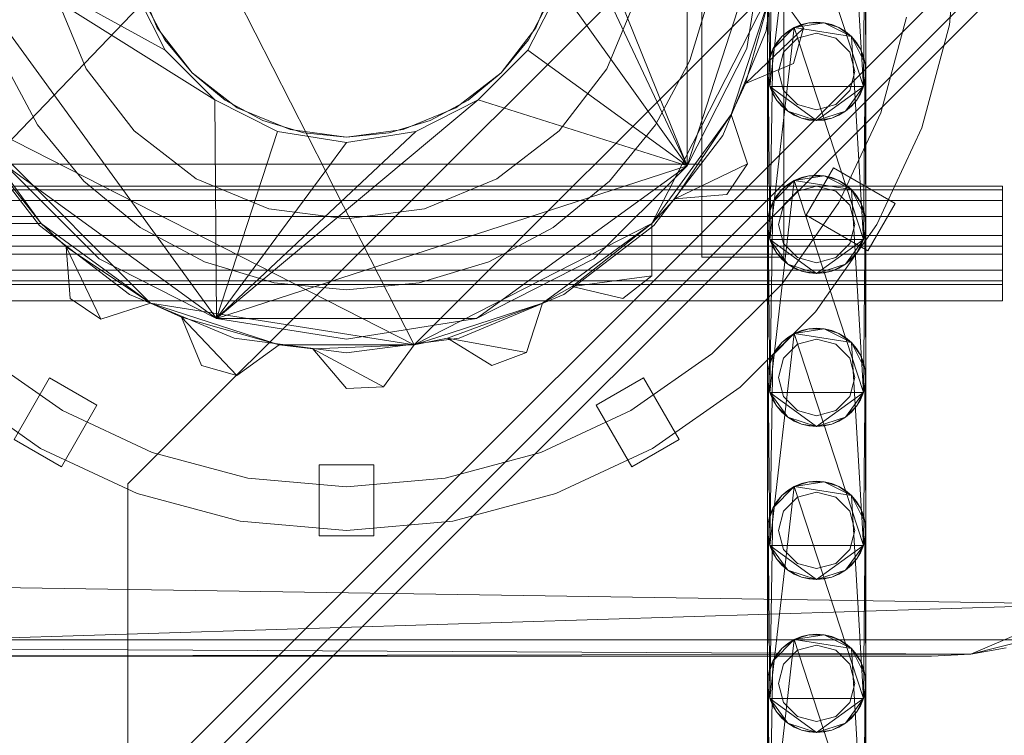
# Model space of a CAD drawing. Header units: millimetres. Extents: x -4395 to 65662, y -65530 to 6847.
# Tile 1027 of 1034: x 59951 to 60131, y 2617 to 2748. Entities that reach past the tile are written whole.
import ezdxf

# ---------------------------------------------------------------- set-up
doc = ezdxf.new("R2010")
doc.units = ezdxf.units.MM
doc.layers.add('lateral_secador', color=7, linetype='Continuous', lineweight=0)

msp = doc.modelspace()

# ---------------------------------------------------------------- linework, layer by layer
at = {"layer": 'lateral_secador'}
for p, q in [((59971.134, 2663), (60211.134, 2903)), ((59872.214, 2645.18), (60118.134, 2901.5)), ((60211.134, 2844), (59971.134, 2604)), ((60211.134, 2838), (59971.134, 2598)), ((60211.134, 2834), (59971.134, 2594)), ((60023.491, 2688.473), (59955.273, 2822.361)), ((60073.429, 2811.76), (60073.429, 2721.24)), ((60076.134, 2790.5), (60076.134, 2704.5)), ((60091.134, 2704.5), (60091.134, 2790.5)), ((60050.128, 2779.17), (60073.429, 2721.24)), ((60088.575, 2735.719), (60093.048, 2774.519)), ((60093.048, 2774.519), (60105.692, 2735.719)), ((60103.497, 2772.864), (60105.692, 2735.719)), ((60088.575, 2735.719), (60089.114, 2770.586)), ((60088.134, 2738.5), (60088.245, 2767.908)), ((60088.575, 2735.719), (60088.245, 2767.908)), ((60106.023, 2767.908), (60105.692, 2735.719)), ((60106.023, 2767.908), (60106.134, 2738.5)), ((59934.134, 2766.5), (59977.964, 2742.401)), ((59987.339, 2693.269), (59934.134, 2766.5)), ((59934.134, 2766.5), (59987.034, 2733.33)), ((60073.429, 2721.24), (60052.134, 2766.5)), ((60088.134, 2766.5), (60073.429, 2721.24)), ((60084.364, 2742.706), (60088.134, 2766.5)), ((60087.925, 2745.924), (60090.634, 2766.5)), ((60088.134, 2766.5), (60088.134, 2738.5)), ((60106.134, 2738.5), (60106.134, 2766.5)), ((60121.432, 2747.051), (60123.134, 2766.5)), ((59972.497, 2756.147), (59976.493, 2746.5)), ((60045.775, 2746.5), (60049.771, 2756.147)), ((59977.964, 2742.401), (59972.14, 2753.83)), ((60089.161, 2754.142), (60023.491, 2688.473)), ((60050.128, 2753.83), (60044.304, 2742.401)), ((60073.429, 2721.24), (60050.128, 2753.83)), ((60089.161, 2754.142), (60066.995, 2710.639)), ((60073.958, 2740.478), (60077.827, 2753.234)), ((60089.161, 2754.142), (60081.523, 2730.635)), ((60089.161, 2754.142), (60084.12, 2736.268)), ((60094.757, 2746.424), (60089.161, 2754.142)), ((59958.008, 2752.265), (59963.502, 2739)), ((59974.179, 2751.193), (59977.875, 2744.277)), ((60044.393, 2744.277), (60048.089, 2751.193)), ((60058.765, 2739), (60064.26, 2752.265)), ((60093.048, 2746.519), (60095.726, 2747.389)), ((60093.048, 2746.519), (60098.542, 2747.389)), ((60095.726, 2747.389), (60094.353, 2747.06)), ((60097.134, 2747.5), (60095.726, 2747.389)), ((60095.726, 2747.389), (60098.542, 2747.389)), ((60098.542, 2747.389), (60097.134, 2747.5)), ((60098.542, 2747.389), (60101.22, 2746.519)), ((60099.915, 2747.06), (60098.542, 2747.389)), ((60098.542, 2747.389), (60103.497, 2744.864)), ((60108.862, 2730.93), (60113.554, 2748.441)), ((59976.493, 2746.5), (59982.85, 2738.216)), ((60039.418, 2738.216), (60045.775, 2746.5)), ((60079.983, 2726.75), (60087.925, 2745.924)), ((60094.757, 2746.424), (60084.12, 2736.268)), ((60088.575, 2707.719), (60093.048, 2746.519)), ((60089.114, 2742.586), (60093.048, 2746.519)), ((60090.771, 2744.864), (60093.048, 2746.519)), ((60091.843, 2745.781), (60090.771, 2744.864)), ((60093.048, 2746.519), (60091.843, 2745.781)), ((60092.925, 2739.925), (60094.757, 2746.424)), ((60094.353, 2747.06), (60093.048, 2746.519)), ((60093.048, 2746.519), (60103.497, 2744.864)), ((60093.048, 2746.519), (60105.692, 2707.719)), ((60097.134, 2745.5), (60093.634, 2744.562)), ((60100.634, 2744.562), (60097.134, 2745.5)), ((60101.22, 2746.519), (60099.915, 2747.06)), ((60101.22, 2746.519), (60103.497, 2744.864)), ((60102.425, 2745.781), (60101.22, 2746.519)), ((60103.497, 2744.864), (60102.425, 2745.781)), ((60116.379, 2728.194), (60121.432, 2747.051)), ((59977.875, 2744.277), (59982.85, 2738.216)), ((60039.418, 2738.216), (60044.393, 2744.277)), ((60089.114, 2742.586), (60090.771, 2744.864)), ((60089.853, 2743.79), (60089.114, 2742.586)), ((60090.771, 2744.864), (60089.853, 2743.79)), ((60093.634, 2744.562), (60091.072, 2742)), ((60103.196, 2742), (60100.634, 2744.562)), ((60103.497, 2744.864), (60105.153, 2742.586)), ((60104.415, 2743.79), (60103.497, 2744.864)), ((60103.497, 2744.864), (60106.023, 2739.908)), ((60103.497, 2744.864), (60105.692, 2707.719)), ((60105.153, 2742.586), (60104.415, 2743.79)), ((59987.034, 2733.33), (59977.964, 2742.401)), ((60044.304, 2742.401), (60035.233, 2733.33)), ((60073.429, 2721.24), (60044.304, 2742.401)), ((60073.429, 2721.24), (60084.364, 2742.706)), ((60088.245, 2739.908), (60089.114, 2742.586)), ((60089.114, 2742.586), (60088.575, 2741.281)), ((60088.575, 2707.719), (60089.114, 2742.586)), ((60091.072, 2742), (60090.134, 2738.5)), ((60104.134, 2738.5), (60103.196, 2742)), ((60105.153, 2742.586), (60106.023, 2739.908)), ((60105.692, 2741.281), (60105.153, 2742.586)), ((59948.31, 2740.478), (59954.594, 2728.721)), ((60067.674, 2728.721), (60073.958, 2740.478)), ((60088.575, 2741.281), (60088.245, 2739.908)), ((60106.023, 2739.908), (60105.692, 2741.281)), ((59963.502, 2739), (59972.243, 2727.609)), ((60050.025, 2727.609), (60058.765, 2739)), ((60084.12, 2736.268), (60092.925, 2739.925)), ((60088.134, 2710.5), (60088.245, 2739.908)), ((60088.245, 2739.908), (60088.134, 2738.5)), ((60088.134, 2738.5), (60088.134, 2710.5)), ((60088.575, 2735.719), (60088.134, 2738.5)), ((60088.134, 2738.5), (60088.245, 2737.092)), ((60088.575, 2707.719), (60088.245, 2739.908)), ((60090.134, 2738.5), (60091.072, 2735)), ((60103.196, 2735), (60104.134, 2738.5)), ((60106.023, 2739.908), (60105.692, 2707.719)), ((60106.134, 2738.5), (60105.692, 2735.719)), ((60106.023, 2739.908), (60106.134, 2710.5)), ((60106.134, 2738.5), (60106.023, 2739.908)), ((60106.023, 2737.092), (60106.134, 2738.5)), ((60106.134, 2710.5), (60106.134, 2738.5)), ((59982.85, 2738.216), (59988.911, 2733.241)), ((59982.85, 2738.216), (59991.134, 2731.859)), ((60031.134, 2731.859), (60039.418, 2738.216)), ((60033.357, 2733.241), (60039.418, 2738.216)), ((60088.245, 2737.092), (60088.575, 2735.719)), ((60105.692, 2735.719), (60106.023, 2737.092)), ((60081.523, 2730.635), (60084.12, 2736.268)), ((60089.853, 2733.21), (60088.575, 2735.719)), ((60088.575, 2735.719), (60089.114, 2734.414)), ((60091.843, 2731.219), (60088.575, 2735.719)), ((60097.134, 2729.5), (60088.575, 2735.719)), ((60105.692, 2735.719), (60088.575, 2735.719)), ((60091.072, 2735), (60093.634, 2732.438)), ((60105.692, 2735.719), (60097.134, 2729.5)), ((60100.634, 2732.438), (60103.196, 2735)), ((60105.692, 2735.719), (60102.425, 2731.219)), ((60105.692, 2735.719), (60104.415, 2733.21)), ((60105.153, 2734.414), (60105.692, 2735.719)), ((59987.339, 2693.269), (59987.034, 2733.33)), ((59998.464, 2727.507), (59987.034, 2733.33)), ((59987.339, 2693.269), (60035.233, 2733.33)), ((59988.911, 2733.241), (59995.827, 2729.545)), ((60035.233, 2733.33), (60023.804, 2727.507)), ((60026.441, 2729.545), (60033.357, 2733.241)), ((60073.429, 2721.24), (60035.233, 2733.33)), ((60089.114, 2734.414), (60089.853, 2733.21)), ((60091.843, 2731.219), (60089.853, 2733.21)), ((60089.853, 2733.21), (60090.771, 2732.136)), ((60104.415, 2733.21), (60102.425, 2731.219)), ((60103.497, 2732.136), (60104.415, 2733.21)), ((60104.415, 2733.21), (60105.153, 2734.414)), ((59991.134, 2731.859), (60000.781, 2727.863)), ((60021.487, 2727.863), (60031.134, 2731.859)), ((60090.771, 2732.136), (60091.843, 2731.219)), ((60094.353, 2729.94), (60091.843, 2731.219)), ((60091.843, 2731.219), (60093.048, 2730.481)), ((60097.134, 2729.5), (60091.843, 2731.219)), ((60093.634, 2732.438), (60097.134, 2731.5)), ((60097.134, 2731.5), (60100.634, 2732.438)), ((60102.425, 2731.219), (60097.134, 2729.5)), ((60102.425, 2731.219), (60099.915, 2729.94)), ((60101.22, 2730.481), (60102.425, 2731.219)), ((60102.425, 2731.219), (60103.497, 2732.136)), ((59955.273, 2710.639), (59940.745, 2730.635)), ((59975.269, 2696.111), (59940.745, 2730.635)), ((60023.491, 2688.473), (59940.745, 2730.635)), ((59995.827, 2729.545), (60003.33, 2727.269)), ((60018.937, 2727.269), (60026.441, 2729.545)), ((60081.523, 2730.635), (60066.995, 2710.639)), ((60081.523, 2730.635), (60071.206, 2715.194)), ((60084.46, 2721.565), (60081.523, 2730.635)), ((60093.048, 2730.481), (60094.353, 2729.94)), ((60097.134, 2729.5), (60094.353, 2729.94)), ((60094.353, 2729.94), (60095.726, 2729.611)), ((60095.726, 2729.611), (60097.134, 2729.5)), ((60099.915, 2729.94), (60097.134, 2729.5)), ((60097.134, 2729.5), (60098.542, 2729.611)), ((60098.542, 2729.611), (60099.915, 2729.94)), ((60099.915, 2729.94), (60101.22, 2730.481)), ((60101.201, 2714.5), (60108.862, 2730.93)), ((59954.594, 2728.721), (59963.051, 2718.417)), ((59972.243, 2727.609), (59983.634, 2718.869)), ((59987.339, 2693.269), (59998.464, 2727.507)), ((59987.339, 2693.269), (60023.804, 2727.507)), ((60011.134, 2725.5), (59998.464, 2727.507)), ((60000.781, 2727.863), (60011.134, 2726.5)), ((60011.134, 2726.5), (60021.487, 2727.863)), ((60023.804, 2727.507), (60011.134, 2725.5)), ((60038.634, 2718.869), (60050.025, 2727.609)), ((60059.217, 2718.417), (60067.674, 2728.721)), ((60108.129, 2710.5), (60116.379, 2728.194)), ((59942.285, 2726.75), (59954.919, 2710.285)), ((60003.33, 2727.269), (60011.134, 2726.5)), ((60011.134, 2726.5), (60018.937, 2727.269)), ((60067.349, 2710.285), (60079.983, 2726.75)), ((59955.273, 2710.639), (59943.775, 2725.223)), ((59987.339, 2693.269), (60011.134, 2725.5)), ((59946.134, 2721.5), (60076.134, 2721.5)), ((59987.339, 2693.269), (59948.839, 2721.24)), ((59948.839, 2721.24), (59965.874, 2704.206)), ((60073.429, 2721.24), (59987.339, 2693.269)), ((60073.429, 2721.24), (60034.929, 2693.269)), ((60056.394, 2704.206), (60073.429, 2721.24)), ((60084.46, 2721.565), (60071.206, 2715.194)), ((60076.134, 2706.5), (60076.134, 2721.5)), ((60080.71, 2715.95), (60084.46, 2721.565)), ((60100.236, 2720.83), (60095.236, 2712.17)), ((60100.236, 2720.83), (60111.495, 2714.33)), ((59983.634, 2718.869), (59996.899, 2713.374)), ((60025.369, 2713.374), (60038.634, 2718.869)), ((60088.575, 2679.719), (60093.048, 2718.519)), ((60089.114, 2714.586), (60093.048, 2718.519)), ((60090.771, 2716.864), (60093.048, 2718.519)), ((60093.048, 2718.519), (60091.843, 2717.781)), ((60093.048, 2718.519), (60095.726, 2719.389)), ((60093.048, 2718.519), (60098.542, 2719.389)), ((60094.353, 2719.06), (60093.048, 2718.519)), ((60093.048, 2718.519), (60103.497, 2716.864)), ((60093.048, 2718.519), (60105.692, 2679.719)), ((60095.726, 2719.389), (60094.353, 2719.06)), ((60097.134, 2719.5), (60095.726, 2719.389)), ((60095.726, 2719.389), (60098.542, 2719.389)), ((60098.542, 2719.389), (60097.134, 2719.5)), ((60098.542, 2719.389), (60101.22, 2718.519)), ((60099.915, 2719.06), (60098.542, 2719.389)), ((60098.542, 2719.389), (60103.497, 2716.864)), ((60101.22, 2718.519), (60099.915, 2719.06)), ((60101.22, 2718.519), (60103.497, 2716.864)), ((60102.425, 2717.781), (60101.22, 2718.519)), ((59881.134, 2717.5), (60131.134, 2717.5)), ((59881.134, 2716.815), (60131.134, 2716.815)), ((59963.051, 2718.417), (59973.355, 2709.96)), ((60048.913, 2709.96), (60059.217, 2718.417)), ((60089.114, 2714.586), (60090.771, 2716.864)), ((60090.771, 2716.864), (60089.853, 2715.79)), ((60091.843, 2717.781), (60090.771, 2716.864)), ((60097.134, 2717.5), (60093.634, 2716.562)), ((60100.634, 2716.562), (60097.134, 2717.5)), ((60103.497, 2716.864), (60102.425, 2717.781)), ((60103.497, 2716.864), (60105.153, 2714.586)), ((60104.415, 2715.79), (60103.497, 2716.864)), ((60103.497, 2716.864), (60106.023, 2711.908)), ((60103.497, 2716.864), (60105.692, 2679.719)), ((60131.134, 2716.815), (60131.134, 2717.5)), ((60131.134, 2714.864), (60131.134, 2716.815)), ((60066.995, 2710.639), (60071.206, 2715.194)), ((60071.206, 2715.194), (60080.71, 2715.95)), ((60089.853, 2715.79), (60089.114, 2714.586)), ((60093.634, 2716.562), (60091.072, 2714)), ((60103.196, 2714), (60100.634, 2716.562)), ((60105.153, 2714.586), (60104.415, 2715.79)), ((59881.134, 2714.864), (60131.134, 2714.864)), ((59996.899, 2713.374), (60011.134, 2711.5)), ((60011.134, 2711.5), (60025.369, 2713.374)), ((60088.245, 2711.908), (60089.114, 2714.586)), ((60088.575, 2713.281), (60088.245, 2711.908)), ((60089.114, 2714.586), (60088.575, 2713.281)), ((60088.575, 2679.719), (60089.114, 2714.586)), ((60091.072, 2714), (60090.134, 2710.5)), ((60090.802, 2699.65), (60101.201, 2714.5)), ((60104.134, 2710.5), (60103.196, 2714)), ((60105.153, 2714.586), (60106.023, 2711.908)), ((60105.692, 2713.281), (60105.153, 2714.586)), ((60106.023, 2711.908), (60105.692, 2713.281)), ((60106.495, 2705.67), (60111.495, 2714.33)), ((60131.134, 2711.944), (60131.134, 2714.864)), ((59881.134, 2711.944), (60131.134, 2711.944)), ((60088.134, 2682.5), (60088.245, 2711.908)), ((60088.245, 2711.908), (60088.134, 2710.5)), ((60088.575, 2679.719), (60088.245, 2711.908)), ((60095.236, 2712.17), (60106.495, 2705.67)), ((60106.023, 2711.908), (60105.692, 2679.719)), ((60106.023, 2711.908), (60106.134, 2682.5)), ((60106.134, 2710.5), (60106.023, 2711.908)), ((60131.134, 2708.5), (60131.134, 2711.944)), ((59945.739, 2710.647), (59955.273, 2710.639)), ((59954.919, 2710.285), (59971.384, 2697.651)), ((59975.269, 2696.111), (59955.273, 2710.639)), ((59955.273, 2710.639), (59959.827, 2706.428)), ((59973.355, 2709.96), (59985.111, 2703.676)), ((60066.995, 2710.639), (60023.491, 2688.473)), ((60037.156, 2703.676), (60048.913, 2709.96)), ((60066.995, 2710.639), (60046.999, 2696.111)), ((60050.884, 2697.651), (60067.349, 2710.285)), ((60066.995, 2710.639), (60052.411, 2699.141)), ((60066.985, 2701.105), (60066.995, 2710.639)), ((60088.134, 2710.5), (60088.134, 2682.5)), ((60088.575, 2707.719), (60088.134, 2710.5)), ((60088.134, 2710.5), (60088.245, 2709.092)), ((60090.134, 2710.5), (60091.072, 2707)), ((60096.931, 2694.508), (60108.129, 2710.5)), ((60103.196, 2707), (60104.134, 2710.5)), ((60106.134, 2710.5), (60105.692, 2707.719)), ((60106.023, 2709.092), (60106.134, 2710.5)), ((60106.134, 2682.5), (60106.134, 2710.5)), ((60131.134, 2708.5), (59881.134, 2708.5)), ((60088.245, 2709.092), (60088.575, 2707.719)), ((60089.853, 2705.21), (60088.575, 2707.719)), ((60088.575, 2707.719), (60089.114, 2706.414)), ((60091.843, 2703.219), (60088.575, 2707.719)), ((60097.134, 2701.5), (60088.575, 2707.719)), ((60105.692, 2707.719), (60088.575, 2707.719)), ((60105.692, 2707.719), (60097.134, 2701.5)), ((60105.692, 2707.719), (60102.425, 2703.219)), ((60105.692, 2707.719), (60104.415, 2705.21)), ((60105.153, 2706.414), (60105.692, 2707.719)), ((60105.692, 2707.719), (60106.023, 2709.092)), ((60131.134, 2708.5), (60131.134, 2705.056)), ((59901.134, 2706.5), (60131.134, 2706.5)), ((59946.134, 2706.5), (60076.134, 2706.5)), ((59966.198, 2693.173), (59959.827, 2706.428)), ((59959.827, 2706.428), (59960.585, 2696.925)), ((59975.269, 2696.111), (59959.827, 2706.428)), ((60089.114, 2706.414), (60089.853, 2705.21)), ((60091.072, 2707), (60093.634, 2704.438)), ((60100.634, 2704.438), (60103.196, 2707)), ((60104.415, 2705.21), (60105.153, 2706.414)), ((60131.134, 2696.5), (60131.134, 2706.5)), ((59881.134, 2705.056), (60131.134, 2705.056)), ((59965.874, 2704.206), (59987.339, 2693.269)), ((60034.929, 2693.269), (60056.394, 2704.206)), ((60076.134, 2704.5), (60091.134, 2704.5)), ((60091.843, 2703.219), (60089.853, 2705.21)), ((60089.853, 2705.21), (60090.771, 2704.136)), ((60090.771, 2704.136), (60091.843, 2703.219)), ((60093.634, 2704.438), (60097.134, 2703.5)), ((60097.134, 2703.5), (60100.634, 2704.438)), ((60104.415, 2705.21), (60102.425, 2703.219)), ((60102.425, 2703.219), (60103.497, 2704.136)), ((60103.497, 2704.136), (60104.415, 2705.21)), ((60131.134, 2705.056), (60131.134, 2702.136)), ((59985.111, 2703.676), (59997.868, 2699.807)), ((60024.4, 2699.807), (60037.156, 2703.676)), ((60094.353, 2701.94), (60091.843, 2703.219)), ((60091.843, 2703.219), (60093.048, 2702.481)), ((60097.134, 2701.5), (60091.843, 2703.219)), ((60093.048, 2702.481), (60094.353, 2701.94)), ((60102.425, 2703.219), (60097.134, 2701.5)), ((60102.425, 2703.219), (60099.915, 2701.94)), ((60099.915, 2701.94), (60101.22, 2702.481)), ((60101.22, 2702.481), (60102.425, 2703.219)), ((59881.134, 2702.136), (60131.134, 2702.136)), ((60066.985, 2701.105), (60052.411, 2699.141)), ((60061.683, 2696.925), (60066.985, 2701.105)), ((60097.134, 2701.5), (60094.353, 2701.94)), ((60094.353, 2701.94), (60095.726, 2701.611)), ((60095.726, 2701.611), (60097.134, 2701.5)), ((60099.915, 2701.94), (60097.134, 2701.5)), ((60097.134, 2701.5), (60098.542, 2701.611)), ((60098.542, 2701.611), (60099.915, 2701.94)), ((60131.134, 2702.136), (60131.134, 2700.185)), ((59881.134, 2700.185), (60131.134, 2700.185)), ((59881.134, 2699.5), (60131.134, 2699.5)), ((59997.868, 2699.807), (60011.134, 2698.5)), ((60011.134, 2698.5), (60024.4, 2699.807)), ((60046.999, 2696.111), (60052.411, 2699.141)), ((60052.411, 2699.141), (60061.683, 2696.925)), ((60077.984, 2686.831), (60090.802, 2699.65)), ((60131.134, 2700.185), (60131.134, 2699.5)), ((59960.585, 2696.925), (59966.198, 2693.173)), ((59971.384, 2697.651), (59990.558, 2689.709)), ((60031.71, 2689.709), (60050.884, 2697.651)), ((59901.134, 2696.5), (60131.134, 2696.5)), ((59966.198, 2693.173), (59975.269, 2696.111)), ((59998.776, 2688.473), (59975.269, 2696.111)), ((59975.269, 2696.111), (59980.901, 2693.513)), ((60023.491, 2688.473), (59975.269, 2696.111)), ((60046.999, 2696.111), (60023.491, 2688.473)), ((60046.999, 2696.111), (60029.575, 2689.683)), ((60044.044, 2687.046), (60046.999, 2696.111)), ((59991.058, 2682.876), (59980.901, 2693.513)), ((59980.901, 2693.513), (59984.558, 2684.709)), ((59998.776, 2688.473), (59980.901, 2693.513)), ((60034.929, 2693.269), (59987.339, 2693.269)), ((59987.339, 2693.269), (60011.134, 2689.5)), ((60011.134, 2689.5), (60034.929, 2693.269)), ((60083.126, 2680.703), (60096.931, 2694.508)), ((60097.134, 2691.5), (60095.726, 2691.389)), ((60098.542, 2691.389), (60097.134, 2691.5)), ((59990.558, 2689.709), (60011.134, 2687)), ((60011.134, 2687), (60031.71, 2689.709)), ((60023.491, 2688.473), (60029.575, 2689.683)), ((60044.044, 2687.046), (60029.575, 2689.683)), ((60029.575, 2689.683), (60037.71, 2684.709)), ((60088.575, 2651.719), (60093.048, 2690.519)), ((60089.114, 2686.586), (60093.048, 2690.519)), ((60090.771, 2688.864), (60093.048, 2690.519)), ((60091.843, 2689.781), (60090.771, 2688.864)), ((60093.048, 2690.519), (60091.843, 2689.781)), ((60093.048, 2690.519), (60095.726, 2691.389)), ((60093.048, 2690.519), (60098.542, 2691.389)), ((60094.353, 2691.06), (60093.048, 2690.519)), ((60093.048, 2690.519), (60103.497, 2688.864)), ((60093.048, 2690.519), (60105.692, 2651.719)), ((60095.726, 2691.389), (60094.353, 2691.06)), ((60095.726, 2691.389), (60098.542, 2691.389)), ((60098.542, 2691.389), (60101.22, 2690.519)), ((60099.915, 2691.06), (60098.542, 2691.389)), ((60098.542, 2691.389), (60103.497, 2688.864)), ((60101.22, 2690.519), (60099.915, 2691.06)), ((60101.22, 2690.519), (60103.497, 2688.864)), ((60102.425, 2689.781), (60101.22, 2690.519)), ((60103.497, 2688.864), (60102.425, 2689.781)), ((59991.058, 2682.876), (59998.776, 2688.473)), ((60023.491, 2688.473), (59998.776, 2688.473)), ((59998.776, 2688.473), (60004.935, 2687.744)), ((60023.491, 2688.473), (60004.935, 2687.744)), ((60017.882, 2680.765), (60023.491, 2688.473)), ((60089.114, 2686.586), (60090.771, 2688.864)), ((60090.771, 2688.864), (60089.853, 2687.79)), ((60093.634, 2688.562), (60091.072, 2686)), ((60097.134, 2689.5), (60093.634, 2688.562)), ((60100.634, 2688.562), (60097.134, 2689.5)), ((60103.196, 2686), (60100.634, 2688.562)), ((60103.497, 2688.864), (60105.153, 2686.586)), ((60104.415, 2687.79), (60103.497, 2688.864)), ((60103.497, 2688.864), (60106.023, 2683.908)), ((60103.497, 2688.864), (60105.692, 2651.719)), ((59944.284, 2686.831), (59959.134, 2676.433)), ((60017.882, 2680.765), (60004.935, 2687.744)), ((60004.935, 2687.744), (60011.134, 2680.5)), ((60037.71, 2684.709), (60044.044, 2687.046)), ((60063.134, 2676.433), (60077.984, 2686.831)), ((60088.245, 2683.908), (60089.114, 2686.586)), ((60089.114, 2686.586), (60088.575, 2685.281)), ((60088.575, 2651.719), (60089.114, 2686.586)), ((60089.853, 2687.79), (60089.114, 2686.586)), ((60105.153, 2686.586), (60104.415, 2687.79)), ((60105.153, 2686.586), (60106.023, 2683.908)), ((60105.692, 2685.281), (60105.153, 2686.586)), ((59984.558, 2684.709), (59991.058, 2682.876)), ((60088.575, 2685.281), (60088.245, 2683.908)), ((60091.072, 2686), (60090.134, 2682.5)), ((60104.134, 2682.5), (60103.196, 2686)), ((60106.023, 2683.908), (60105.692, 2685.281)), ((60088.134, 2654.5), (60088.245, 2683.908)), ((60088.245, 2683.908), (60088.134, 2682.5)), ((60088.134, 2682.5), (60088.134, 2654.5)), ((60088.575, 2679.719), (60088.134, 2682.5)), ((60088.134, 2682.5), (60088.245, 2681.092)), ((60088.575, 2651.719), (60088.245, 2683.908)), ((60090.134, 2682.5), (60091.072, 2679)), ((60103.196, 2679), (60104.134, 2682.5)), ((60106.023, 2683.908), (60105.692, 2651.719)), ((60106.134, 2682.5), (60105.692, 2679.719)), ((60106.023, 2683.908), (60106.134, 2654.5)), ((60106.134, 2682.5), (60106.023, 2683.908)), ((60106.023, 2681.092), (60106.134, 2682.5)), ((60106.134, 2654.5), (60106.134, 2682.5)), ((59939.142, 2680.703), (59955.134, 2669.505)), ((59956.804, 2682.397), (59950.304, 2671.139)), ((59965.464, 2677.397), (59956.804, 2682.397)), ((60011.134, 2680.5), (60017.882, 2680.765)), ((60065.464, 2682.397), (60056.804, 2677.397)), ((60065.464, 2682.397), (60071.964, 2671.139)), ((60067.134, 2669.505), (60083.126, 2680.703)), ((60088.245, 2681.092), (60088.575, 2679.719)), ((60105.692, 2679.719), (60106.023, 2681.092)), ((60089.853, 2677.21), (60088.575, 2679.719)), ((60088.575, 2679.719), (60089.114, 2678.414)), ((60091.843, 2675.219), (60088.575, 2679.719)), ((60097.134, 2673.5), (60088.575, 2679.719)), ((60105.692, 2679.719), (60088.575, 2679.719)), ((60091.072, 2679), (60093.634, 2676.438)), ((60105.692, 2679.719), (60097.134, 2673.5)), ((60100.634, 2676.438), (60103.196, 2679)), ((60105.692, 2679.719), (60102.425, 2675.219)), ((60105.692, 2679.719), (60104.415, 2677.21)), ((60105.153, 2678.414), (60105.692, 2679.719)), ((59965.464, 2677.397), (59958.964, 2666.139)), ((60056.804, 2677.397), (60063.304, 2666.139)), ((60089.114, 2678.414), (60089.853, 2677.21)), ((60091.843, 2675.219), (60089.853, 2677.21)), ((60089.853, 2677.21), (60090.771, 2676.136)), ((60104.415, 2677.21), (60102.425, 2675.219)), ((60103.497, 2676.136), (60104.415, 2677.21)), ((60104.415, 2677.21), (60105.153, 2678.414)), ((59959.134, 2676.433), (59975.564, 2668.772)), ((60046.704, 2668.772), (60063.134, 2676.433)), ((60090.771, 2676.136), (60091.843, 2675.219)), ((60093.634, 2676.438), (60097.134, 2675.5)), ((60097.134, 2675.5), (60100.634, 2676.438)), ((60102.425, 2675.219), (60103.497, 2676.136)), ((60094.353, 2673.94), (60091.843, 2675.219)), ((60091.843, 2675.219), (60093.048, 2674.481)), ((60097.134, 2673.5), (60091.843, 2675.219)), ((60093.048, 2674.481), (60094.353, 2673.94)), ((60097.134, 2673.5), (60094.353, 2673.94)), ((60094.353, 2673.94), (60095.726, 2673.611)), ((60095.726, 2673.611), (60097.134, 2673.5)), ((60102.425, 2675.219), (60097.134, 2673.5)), ((60099.915, 2673.94), (60097.134, 2673.5)), ((60097.134, 2673.5), (60098.542, 2673.611)), ((60098.542, 2673.611), (60099.915, 2673.94)), ((60102.425, 2675.219), (60099.915, 2673.94)), ((60099.915, 2673.94), (60101.22, 2674.481)), ((60101.22, 2674.481), (60102.425, 2675.219)), ((59950.304, 2671.139), (59958.964, 2666.139)), ((60063.304, 2666.139), (60071.964, 2671.139)), ((59955.134, 2669.505), (59972.828, 2661.254)), ((59975.564, 2668.772), (59993.074, 2664.08)), ((60029.193, 2664.08), (60046.704, 2668.772)), ((60049.44, 2661.254), (60067.134, 2669.505)), ((60006.134, 2666.5), (60006.134, 2653.5)), ((60016.134, 2666.5), (60006.134, 2666.5)), ((60016.134, 2666.5), (60016.134, 2653.5)), ((59971.134, 2594), (59971.134, 2663)), ((59993.074, 2664.08), (60011.134, 2662.5)), ((60011.134, 2662.5), (60029.193, 2664.08)), ((60093.048, 2662.519), (60095.726, 2663.389)), ((60093.048, 2662.519), (60098.542, 2663.389)), ((60094.353, 2663.06), (60093.048, 2662.519)), ((60095.726, 2663.389), (60094.353, 2663.06)), ((60097.134, 2663.5), (60095.726, 2663.389)), ((60095.726, 2663.389), (60098.542, 2663.389)), ((60098.542, 2663.389), (60097.134, 2663.5)), ((60098.542, 2663.389), (60101.22, 2662.519)), ((60099.915, 2663.06), (60098.542, 2663.389)), ((60098.542, 2663.389), (60103.497, 2660.864)), ((60101.22, 2662.519), (60099.915, 2663.06)), ((59972.828, 2661.254), (59991.685, 2656.202)), ((60030.582, 2656.202), (60049.44, 2661.254)), ((60088.575, 2623.719), (60093.048, 2662.519)), ((60089.114, 2658.586), (60093.048, 2662.519)), ((60089.114, 2658.586), (60090.771, 2660.864)), ((60090.771, 2660.864), (60089.853, 2659.79)), ((60090.771, 2660.864), (60093.048, 2662.519)), ((60091.843, 2661.781), (60090.771, 2660.864)), ((60093.048, 2662.519), (60091.843, 2661.781)), ((60093.048, 2662.519), (60103.497, 2660.864)), ((60093.048, 2662.519), (60105.692, 2623.719)), ((60097.134, 2661.5), (60093.634, 2660.562)), ((60100.634, 2660.562), (60097.134, 2661.5)), ((60101.22, 2662.519), (60103.497, 2660.864)), ((60102.425, 2661.781), (60101.22, 2662.519)), ((60103.497, 2660.864), (60102.425, 2661.781)), ((60103.497, 2660.864), (60105.153, 2658.586)), ((60104.415, 2659.79), (60103.497, 2660.864)), ((60103.497, 2660.864), (60106.023, 2655.908)), ((60103.497, 2660.864), (60105.692, 2623.719)), ((60089.853, 2659.79), (60089.114, 2658.586)), ((60093.634, 2660.562), (60091.072, 2658)), ((60103.196, 2658), (60100.634, 2660.562)), ((60105.153, 2658.586), (60104.415, 2659.79)), ((60088.245, 2655.908), (60089.114, 2658.586)), ((60088.575, 2657.281), (60088.245, 2655.908)), ((60089.114, 2658.586), (60088.575, 2657.281)), ((60088.575, 2623.719), (60089.114, 2658.586)), ((60091.072, 2658), (60090.134, 2654.5)), ((60104.134, 2654.5), (60103.196, 2658)), ((60105.153, 2658.586), (60106.023, 2655.908)), ((60105.692, 2657.281), (60105.153, 2658.586)), ((60106.023, 2655.908), (60105.692, 2657.281)), ((59991.685, 2656.202), (60011.134, 2654.5)), ((60011.134, 2654.5), (60030.582, 2656.202)), ((60088.134, 2626.5), (60088.245, 2655.908)), ((60088.245, 2655.908), (60088.134, 2654.5)), ((60088.575, 2623.719), (60088.245, 2655.908)), ((60106.023, 2655.908), (60105.692, 2623.719)), ((60106.023, 2655.908), (60106.134, 2626.5)), ((60106.134, 2654.5), (60106.023, 2655.908)), ((60088.134, 2654.5), (60088.134, 2626.5)), ((60088.575, 2651.719), (60088.134, 2654.5)), ((60088.134, 2654.5), (60088.245, 2653.092)), ((60090.134, 2654.5), (60091.072, 2651)), ((60103.196, 2651), (60104.134, 2654.5)), ((60106.134, 2654.5), (60105.692, 2651.719)), ((60106.023, 2653.092), (60106.134, 2654.5)), ((60106.134, 2626.5), (60106.134, 2654.5)), ((60006.134, 2653.5), (60016.134, 2653.5)), ((60088.245, 2653.092), (60088.575, 2651.719)), ((60105.692, 2651.719), (60106.023, 2653.092)), ((60089.853, 2649.21), (60088.575, 2651.719)), ((60088.575, 2651.719), (60089.114, 2650.414)), ((60091.843, 2647.219), (60088.575, 2651.719)), ((60097.134, 2645.5), (60088.575, 2651.719)), ((60105.692, 2651.719), (60088.575, 2651.719)), ((60089.114, 2650.414), (60089.853, 2649.21)), ((60091.072, 2651), (60093.634, 2648.438)), ((60105.692, 2651.719), (60097.134, 2645.5)), ((60100.634, 2648.438), (60103.196, 2651)), ((60105.692, 2651.719), (60102.425, 2647.219)), ((60105.692, 2651.719), (60104.415, 2649.21)), ((60104.415, 2649.21), (60105.153, 2650.414)), ((60105.153, 2650.414), (60105.692, 2651.719)), ((60091.843, 2647.219), (60089.853, 2649.21)), ((60089.853, 2649.21), (60090.771, 2648.136)), ((60093.634, 2648.438), (60097.134, 2647.5)), ((60097.134, 2647.5), (60100.634, 2648.438)), ((60104.415, 2649.21), (60102.425, 2647.219)), ((60103.497, 2648.136), (60104.415, 2649.21)), ((60090.771, 2648.136), (60091.843, 2647.219)), ((60094.353, 2645.94), (60091.843, 2647.219)), ((60091.843, 2647.219), (60093.048, 2646.481)), ((60097.134, 2645.5), (60091.843, 2647.219)), ((60093.048, 2646.481), (60094.353, 2645.94)), ((60102.425, 2647.219), (60097.134, 2645.5)), ((60102.425, 2647.219), (60099.915, 2645.94)), ((60099.915, 2645.94), (60101.22, 2646.481)), ((60101.22, 2646.481), (60102.425, 2647.219)), ((60102.425, 2647.219), (60103.497, 2648.136)), ((60146.634, 2641), (59872.214, 2645.18)), ((60097.134, 2645.5), (60094.353, 2645.94)), ((60094.353, 2645.94), (60095.726, 2645.611)), ((60095.726, 2645.611), (60097.134, 2645.5)), ((60099.915, 2645.94), (60097.134, 2645.5)), ((60097.134, 2645.5), (60098.542, 2645.611)), ((60098.542, 2645.611), (60099.915, 2645.94)), ((60146.634, 2641), (59890.454, 2633.02)), ((60146.634, 2641), (60125.355, 2631.88)), ((59821.134, 2634.5), (60201.134, 2634.5)), ((60088.575, 2595.719), (60093.048, 2634.519)), ((60089.114, 2630.586), (60093.048, 2634.519)), ((60090.771, 2632.864), (60093.048, 2634.519)), ((60093.048, 2634.519), (60091.843, 2633.781)), ((60093.048, 2634.519), (60095.726, 2635.389)), ((60093.048, 2634.519), (60098.542, 2635.389)), ((60094.353, 2635.06), (60093.048, 2634.519)), ((60093.048, 2634.519), (60103.497, 2632.864)), ((60093.048, 2634.519), (60105.692, 2595.719)), ((60095.726, 2635.389), (60094.353, 2635.06)), ((60097.134, 2635.5), (60095.726, 2635.389)), ((60095.726, 2635.389), (60098.542, 2635.389)), ((60098.542, 2635.389), (60097.134, 2635.5)), ((60098.542, 2635.389), (60101.22, 2634.519)), ((60099.915, 2635.06), (60098.542, 2635.389)), ((60098.542, 2635.389), (60103.497, 2632.864)), ((60101.22, 2634.519), (60099.915, 2635.06)), ((60101.22, 2634.519), (60103.497, 2632.864)), ((60102.425, 2633.781), (60101.22, 2634.519)), ((60137.515, 2634.92), (60125.355, 2631.88)), ((60125.355, 2631.88), (59890.454, 2633.02)), ((60089.114, 2630.586), (60090.771, 2632.864)), ((60090.771, 2632.864), (60089.853, 2631.79)), ((60091.843, 2633.781), (60090.771, 2632.864)), ((60093.634, 2632.562), (60091.072, 2630)), ((60097.134, 2633.5), (60093.634, 2632.562)), ((60100.634, 2632.562), (60097.134, 2633.5)), ((60103.196, 2630), (60100.634, 2632.562)), ((60103.497, 2632.864), (60102.425, 2633.781)), ((60103.497, 2632.864), (60105.153, 2630.586)), ((60104.415, 2631.79), (60103.497, 2632.864)), ((60103.497, 2632.864), (60106.023, 2627.908)), ((60103.497, 2632.864), (60105.692, 2595.719)), ((60125.355, 2631.88), (60131.814, 2633.02)), ((60125.355, 2631.88), (59904.134, 2631.5)), ((59904.134, 2631.5), (60118.134, 2631.5)), ((60088.245, 2627.908), (60089.114, 2630.586)), ((60089.114, 2630.586), (60088.575, 2629.281)), ((60088.575, 2595.719), (60089.114, 2630.586)), ((60089.853, 2631.79), (60089.114, 2630.586)), ((60105.153, 2630.586), (60104.415, 2631.79)), ((60105.153, 2630.586), (60106.023, 2627.908)), ((60105.692, 2629.281), (60105.153, 2630.586)), ((60118.134, 2631.5), (60125.355, 2631.88)), ((60088.575, 2629.281), (60088.245, 2627.908)), ((60091.072, 2630), (60090.134, 2626.5)), ((60104.134, 2626.5), (60103.196, 2630)), ((60106.023, 2627.908), (60105.692, 2629.281)), ((60088.134, 2598.5), (60088.245, 2627.908)), ((60088.245, 2627.908), (60088.134, 2626.5)), ((60088.575, 2595.719), (60088.245, 2627.908)), ((60106.023, 2627.908), (60105.692, 2595.719)), ((60106.023, 2627.908), (60106.134, 2598.5)), ((60106.134, 2626.5), (60106.023, 2627.908)), ((60088.134, 2626.5), (60088.134, 2598.5)), ((60088.575, 2623.719), (60088.134, 2626.5)), ((60088.134, 2626.5), (60088.245, 2625.092)), ((60088.245, 2625.092), (60088.575, 2623.719)), ((60090.134, 2626.5), (60091.072, 2623)), ((60103.196, 2623), (60104.134, 2626.5)), ((60106.134, 2626.5), (60105.692, 2623.719)), ((60105.692, 2623.719), (60106.023, 2625.092)), ((60106.023, 2625.092), (60106.134, 2626.5)), ((60106.134, 2598.5), (60106.134, 2626.5)), ((60089.853, 2621.21), (60088.575, 2623.719)), ((60088.575, 2623.719), (60089.114, 2622.414)), ((60091.843, 2619.219), (60088.575, 2623.719)), ((60097.134, 2617.5), (60088.575, 2623.719)), ((60105.692, 2623.719), (60088.575, 2623.719)), ((60091.072, 2623), (60093.634, 2620.438)), ((60105.692, 2623.719), (60097.134, 2617.5)), ((60100.634, 2620.438), (60103.196, 2623)), ((60105.692, 2623.719), (60102.425, 2619.219)), ((60105.692, 2623.719), (60104.415, 2621.21)), ((60105.153, 2622.414), (60105.692, 2623.719)), ((60089.114, 2622.414), (60089.853, 2621.21)), ((60091.843, 2619.219), (60089.853, 2621.21)), ((60089.853, 2621.21), (60090.771, 2620.136)), ((60104.415, 2621.21), (60102.425, 2619.219)), ((60103.497, 2620.136), (60104.415, 2621.21)), ((60104.415, 2621.21), (60105.153, 2622.414)), ((60090.771, 2620.136), (60091.843, 2619.219)), ((60093.634, 2620.438), (60097.134, 2619.5)), ((60097.134, 2619.5), (60100.634, 2620.438)), ((60102.425, 2619.219), (60103.497, 2620.136)), ((60094.353, 2617.94), (60091.843, 2619.219)), ((60091.843, 2619.219), (60093.048, 2618.481)), ((60097.134, 2617.5), (60091.843, 2619.219)), ((60093.048, 2618.481), (60094.353, 2617.94)), ((60097.134, 2617.5), (60094.353, 2617.94)), ((60094.353, 2617.94), (60095.726, 2617.611)), ((60095.726, 2617.611), (60097.134, 2617.5)), ((60102.425, 2619.219), (60097.134, 2617.5)), ((60099.915, 2617.94), (60097.134, 2617.5)), ((60097.134, 2617.5), (60098.542, 2617.611)), ((60098.542, 2617.611), (60099.915, 2617.94)), ((60102.425, 2619.219), (60099.915, 2617.94)), ((60099.915, 2617.94), (60101.22, 2618.481)), ((60101.22, 2618.481), (60102.425, 2619.219))]:
    msp.add_line(p, q, dxfattribs=at)

doc.saveas('drawing.dxf')
